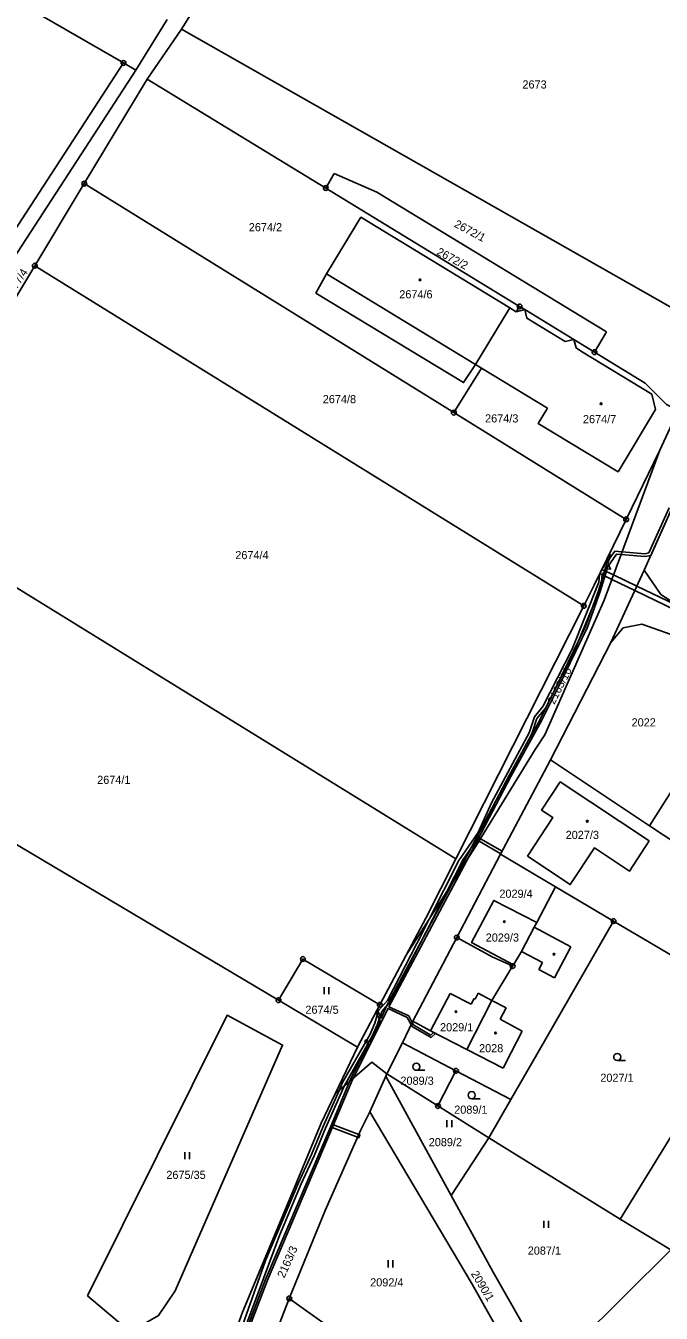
# Model space of a CAD drawing. Extents: x -562167 to -556918, y -1077891 to -1070763.
# Drawn here: x -560530 to -560397.3, y -1077297.1 to -1077028.4 of the extents above; entities that cross this region are included whole.
import ezdxf

# ---------------------------------------------------------------- set-up
doc = ezdxf.new("R2010")
doc.units = 0
for name, color, linetype in [('Hranice parcel', 7, 'Continuous'), ('Parcelní čísla', 7, 'Continuous'), ('Vnitřní kresba', 7, 'Continuous'), ('Věcná břemena k části', 7, 'Continuous'), ('Značky bodu BP', 7, 'Continuous'), ('Značky budov', 7, 'Continuous'), ('Značky kultur', 7, 'Continuous')]:
    doc.layers.add(name, color=color, linetype=linetype)

msp = doc.modelspace()

# ---------------------------------------------------------------- linework, layer by layer
at = {"layer": 'Hranice parcel'}
for p, q in [((-560666.78, -1076945.33), (-560509.57, -1077036.12)), ((-560497.46, -1077029.04), (-560470.37, -1076985.97)), ((-560500.46, -1077027.04), (-560506.97, -1077037.62)), ((-560504.6, -1077039.49), (-560497.46, -1077029.04)), ((-560569.74, -1077128.57), (-560509.57, -1077036.12)), ((-560506.97, -1077037.62), (-560567.13, -1077130.07)), ((-560509.57, -1077036.12), (-560506.97, -1077037.62)), ((-560517.76, -1077061.32), (-560504.6, -1077039.49)), ((-560467.33, -1077062.23), (-560504.6, -1077039.49)), ((-560467.33, -1077062.23), (-560465.6, -1077059.18)), ((-560528.09, -1077078.45), (-560517.76, -1077061.32)), ((-560517.76, -1077061.32), (-560440.58, -1077109.11)), ((-560426.85, -1077086.94), (-560467.33, -1077062.23)), ((-560558.69, -1077129.18), (-560528.09, -1077078.45)), ((-560413.44, -1077149.44), (-560528.09, -1077078.45)), ((-560436.04, -1077099.08), (-560428.89, -1077087.27)), ((-560428.89, -1077087.27), (-560427.55, -1077088.06)), ((-560427.55, -1077088.06), (-560426.85, -1077086.94)), ((-560425.78, -1077087.59), (-560426.85, -1077086.94)), ((-560415.52, -1077093.85), (-560425.78, -1077087.59)), ((-560411.2, -1077096.49), (-560415.52, -1077093.85)), ((-560408.66, -1077092.25), (-560411.2, -1077096.49)), ((-560434.82, -1077099.82), (-560436.04, -1077099.08)), ((-560440.58, -1077109.11), (-560434.82, -1077099.82)), ((-560385.1, -1077106.84), (-560400.84, -1077142.03)), ((-560440.58, -1077109.11), (-560404.58, -1077131.4)), ((-560397.56, -1077116.96), (-560393.7, -1077108.68)), ((-560404.58, -1077131.4), (-560397.56, -1077116.96)), ((-560440.19, -1077202.28), (-560558.69, -1077129.18)), ((-560400.84, -1077142.03), (-560407.8, -1077157.13)), ((-560413.44, -1077149.44), (-560440.19, -1077202.28)), ((-560407.8, -1077157.13), (-560420.38, -1077181.57)), ((-560399.69, -1077195.35), (-560379.99, -1077164.21)), ((-560582.75, -1077169.09), (-560477.2, -1077231.77)), ((-560420.38, -1077181.57), (-560399.69, -1077195.35)), ((-560399.69, -1077195.35), (-560386.2, -1077204.34)), ((-560430.82, -1077201.3), (-560439.96, -1077218.69)), ((-560430.82, -1077201.3), (-560419.31, -1077208.1)), ((-560419.31, -1077208.1), (-560423.27, -1077215.57)), ((-560419.31, -1077208.1), (-560407.21, -1077215.25)), ((-560378.15, -1077232.42), (-560407.21, -1077215.25)), ((-560439.96, -1077218.69), (-560449.14, -1077236.16)), ((-560456.04, -1077232.72), (-560450.55, -1077222.38)), ((-560428.12, -1077224.35), (-560428.3, -1077224.65)), ((-560477.2, -1077231.77), (-560460.73, -1077241.55)), ((-560460.73, -1077241.55), (-560456.04, -1077232.72)), ((-560405.86, -1077277.46), (-560378.15, -1077232.42)), ((-560449.14, -1077236.16), (-560451.3, -1077240.67)), ((-560460.73, -1077241.55), (-560465.35, -1077251.31)), ((-560454.56, -1077247.14), (-560451.3, -1077240.67)), ((-560451.3, -1077240.67), (-560440.13, -1077246.5)), ((-560454.81, -1077247.63), (-560458.13, -1077255.1)), ((-560454.56, -1077247.14), (-560454.81, -1077247.63)), ((-560454.81, -1077247.63), (-560441.13, -1077272.55)), ((-560443.89, -1077253.84), (-560454.56, -1077247.14)), ((-560440.13, -1077246.5), (-560443.89, -1077253.84)), ((-560440.13, -1077246.5), (-560428.67, -1077252.48)), ((-560428.67, -1077252.48), (-560433.29, -1077260.5)), ((-560443.89, -1077253.84), (-560433.29, -1077260.5)), ((-560433.29, -1077260.5), (-560441.13, -1077272.55)), ((-560433.29, -1077260.5), (-560405.86, -1077277.46)), ((-560405.86, -1077277.46), (-560395.28, -1077283.84)), ((-560420.65, -1077309.03), (-560395.28, -1077283.84)), ((-560414.41, -1077337.21), (-560474.94, -1077294.03))]:
    msp.add_line(p, q, dxfattribs=at)
for points in [[(-560497.46, -1077029.04), (-560394.94, -1077087.31), (-560386.68, -1077085.02), (-560380.96, -1077079.72)], [(-560465.6, -1077059.18), (-560456.69, -1077063.09), (-560408.66, -1077092.25)], [(-560436.04, -1077099.08), (-560438.55, -1077102.84), (-560469.37, -1077084.16), (-560467.15, -1077080.14), (-560459.97, -1077068.34), (-560428.89, -1077087.27)], [(-560415.52, -1077093.85), (-560415.05, -1077095.61), (-560413.93, -1077096.36), (-560399.24, -1077105.25), (-560398.43, -1077108.49), (-560406.27, -1077121.44), (-560422.98, -1077111.38), (-560421.04, -1077108.16), (-560434.82, -1077099.82)], [(-560393.7, -1077108.68), (-560396.15, -1077107.42), (-560400.64, -1077102.93), (-560411.2, -1077096.49)], [(-560450.55, -1077222.38), (-560435.62, -1077199.08), (-560423.59, -1077179.46), (-560421.54, -1077176.39), (-560409.16, -1077148.24), (-560397.56, -1077116.96)], [(-560413.44, -1077149.44), (-560411.25, -1077145.12), (-560404.58, -1077131.4)], [(-560400.84, -1077142.03), (-560397.32, -1077147.05), (-560390.49, -1077151.43)], [(-560379.99, -1077164.21), (-560392.82, -1077156.29), (-560401.31, -1077153.27), (-560405.23, -1077154.04), (-560407.8, -1077157.13)], [(-560420.38, -1077181.57), (-560421.06, -1077182.9), (-560430.82, -1077201.3)], [(-560425.17, -1077201.68), (-560419.9, -1077193.62), (-560422.24, -1077192.07), (-560418.34, -1077186.19), (-560399.78, -1077198.52), (-560403.92, -1077204.84), (-560411.21, -1077199.98), (-560416.26, -1077207.64), (-560425.17, -1077201.68)], [(-560450.55, -1077222.38), (-560446.45, -1077214.65), (-560440.19, -1077202.28)], [(-560423.27, -1077215.57), (-560432.2, -1077210.92), (-560436.86, -1077219.73), (-560428.12, -1077224.35)], [(-560407.21, -1077215.25), (-560424.3, -1077244.9), (-560428.67, -1077252.48)], [(-560423.27, -1077215.57), (-560423.79, -1077216.55), (-560426.45, -1077221.59), (-560428.12, -1077224.35)], [(-560428.3, -1077224.65), (-560428.7, -1077224.46), (-560432.57, -1077222.68), (-560439.96, -1077218.69)], [(-560477.2, -1077231.77), (-560472.1, -1077223.17), (-560456.04, -1077232.72)], [(-560428.3, -1077224.65), (-560432.62, -1077231.82), (-560437.87, -1077242.08), (-560445.44, -1077238.18), (-560449.14, -1077236.16)], [(-560517.07, -1077293.46), (-560487.93, -1077234.9), (-560476.36, -1077241.15), (-560498.77, -1077292.45), (-560502.28, -1077297.55), (-560506.26, -1077299.91), (-560509.96, -1077299.45), (-560517.07, -1077293.46)], [(-560454.56, -1077247.14), (-560457.69, -1077244.71), (-560465.35, -1077251.31)], [(-560465.35, -1077251.31), (-560468.26, -1077257.45), (-560474.53, -1077272.51), (-560484.74, -1077296.9), (-560493.07, -1077320.13)], [(-560458.13, -1077255.1), (-560460.01, -1077258.83), (-560467.47, -1077275.63), (-560474.94, -1077294.03)], [(-560458.13, -1077255.1), (-560436.73, -1077291.05), (-560420.56, -1077319.89), (-560416.33, -1077333.28), (-560414.41, -1077337.21)], [(-560441.13, -1077272.55), (-560432.35, -1077288.56), (-560420.65, -1077309.03)], [(-560474.94, -1077294.03), (-560477.18, -1077299.78), (-560483.8, -1077318.71)]]:
    msp.add_lwpolyline(points, dxfattribs=at)
at = {"layer": 'Vnitřní kresba'}
for p, q in [((-560467.15, -1077080.14), (-560436.04, -1077099.08)), ((-560427.55, -1077088.06), (-560425.78, -1077087.59)), ((-560423.79, -1077216.55), (-560416.14, -1077220.62)), ((-560419.53, -1077227.1), (-560416.14, -1077220.62)), ((-560426.45, -1077221.59), (-560422.08, -1077223.91)), ((-560422.79, -1077225.33), (-560422.08, -1077223.91)), ((-560422.79, -1077225.33), (-560419.53, -1077227.1)), ((-560445.44, -1077238.18), (-560441.36, -1077230.39)), ((-560441.36, -1077230.39), (-560436.95, -1077232.56)), ((-560436.95, -1077232.56), (-560436.35, -1077231.41)), ((-560436.35, -1077231.41), (-560436.13, -1077231.52)), ((-560436.13, -1077231.52), (-560435.5, -1077230.32)), ((-560435.5, -1077230.32), (-560432.62, -1077231.82)), ((-560432.62, -1077231.82), (-560429.67, -1077233.37)), ((-560430.91, -1077235.74), (-560429.67, -1077233.37)), ((-560430.91, -1077235.74), (-560426.33, -1077238.25)), ((-560428.59, -1077242.65), (-560426.33, -1077238.25)), ((-560437.87, -1077242.08), (-560430.29, -1077245.98)), ((-560430.29, -1077245.98), (-560428.59, -1077242.65))]:
    msp.add_line(p, q, dxfattribs=at)
msp.add_lwpolyline([(-560425.78, -1077087.59), (-560425.32, -1077089.41), (-560417.31, -1077094.25), (-560415.52, -1077093.85)], dxfattribs=at)
at = {"layer": 'Věcná břemena k části'}
for points in [[(-560486.1, -1077305.37), (-560477.02, -1077280.87), (-560472.44, -1077270.1), (-560469.77, -1077264.23), (-560467.36, -1077258.48), (-560463.49, -1077249.71), (-560457.62, -1077239.25), (-560456.49, -1077236.79), (-560455.59, -1077234.09), (-560453.95, -1077232.15), (-560447.77, -1077220.2), (-560442.21, -1077209.37), (-560438.63, -1077202.38), (-560434.94, -1077197.04), (-560432.16, -1077190.82), (-560424.26, -1077176.16), (-560423.22, -1077172.94), (-560421.45, -1077170.82), (-560415.34, -1077158.75), (-560409.8, -1077145.4), (-560409.58, -1077142.94), (-560406.63, -1077138.65), (-560405.63, -1077138.73), (-560400.65, -1077139.17), (-560399.46, -1077138.95), (-560385.1, -1077106.84)], [(-560395.62, -1077128.99), (-560399.85, -1077138.41), (-560400.68, -1077138.56), (-560405.42, -1077138.15), (-560406.92, -1077138.02), (-560409.59, -1077141.7), (-560410.18, -1077142.91), (-560410.32, -1077144.52), (-560415.89, -1077158.5), (-560421.96, -1077170.49), (-560423.76, -1077172.64), (-560424.82, -1077175.93), (-560432.69, -1077190.55), (-560435.47, -1077196.75), (-560439.52, -1077202.61), (-560445.73, -1077214.86), (-560448.3, -1077219.93), (-560454.45, -1077231.81), (-560456.3, -1077233.88), (-560457.05, -1077236.58), (-560458.15, -1077238.97), (-560463.82, -1077248.96), (-560464.55, -1077250.62), (-560467.92, -1077258.24), (-560470.32, -1077263.99), (-560472.99, -1077269.86), (-560479.9, -1077286.1), (-560486.66, -1077305.17)]]:
    msp.add_lwpolyline(points, dxfattribs=at)
for points in [[(-560440.65, -1077206.93), (-560437.94, -1077202.71), (-560428.65, -1077185.08), (-560422.22, -1077173.33), (-560418.75, -1077166.37), (-560412.68, -1077153.91), (-560410, -1077146.46), (-560408.55, -1077141.72), (-560407.83, -1077141.77), (-560408.43, -1077140.57), (-560407.84, -1077138.82), (-560408.15, -1077138.73), (-560408.58, -1077139.64), (-560408.86, -1077140.59), (-560408.51, -1077141.32), (-560408.84, -1077141.29), (-560410.38, -1077146.33), (-560413.05, -1077153.75), (-560419.1, -1077166.2), (-560422.57, -1077173.15), (-560429, -1077184.89), (-560438.97, -1077203.8)], [(-560407.56, -1077143.93), (-560407.22, -1077143), (-560409.65, -1077141.83), (-560410.08, -1077142.72)], [(-560407.22, -1077143), (-560407.56, -1077143.93), (-560402.78, -1077146.24), (-560402.37, -1077145.34)], [(-560385.78, -1077154.44), (-560390.49, -1077151.43), (-560392.78, -1077149.96), (-560402.37, -1077145.34), (-560402.78, -1077146.24)], [(-560434.99, -1077198.05), (-560435.37, -1077197.83), (-560435.65, -1077198.37), (-560435.3, -1077198.57), (-560430.76, -1077201.18), (-560430.47, -1077200.65)], [(-560461.97, -1077247.8), (-560462.36, -1077248.73), (-560461.68, -1077248.15), (-560454.31, -1077233.47), (-560450.29, -1077235.35), (-560449.47, -1077236.84), (-560449.25, -1077236.4), (-560450, -1077235.04), (-560454.13, -1077233.12), (-560437.94, -1077202.71), (-560440.65, -1077206.93), (-560454.64, -1077233.03), (-560455.76, -1077235.53), (-560456.61, -1077233.8), (-560456.84, -1077234.23), (-560455.99, -1077235.98), (-560458.2, -1077240.49), (-560458.95, -1077240.06), (-560459.14, -1077240.4), (-560458.38, -1077240.85)], [(-560448.92, -1077236.99), (-560449.25, -1077236.4), (-560449.47, -1077236.84), (-560449.22, -1077237.29), (-560445.29, -1077239.52), (-560444.43, -1077238.7), (-560444.81, -1077238.51), (-560445.35, -1077239.03)], [(-560484.61, -1077302.4), (-560492.31, -1077323.94), (-560492.16, -1077324.71), (-560484.24, -1077302.54), (-560479.52, -1077290.21), (-560465.77, -1077257.91), (-560461.68, -1077248.15), (-560462.36, -1077248.73), (-560466.13, -1077257.75), (-560479.89, -1077290.06)], [(-560460.68, -1077260.35), (-560460.44, -1077259.8), (-560465.72, -1077257.8), (-560465.96, -1077258.35)], [(-560460.44, -1077259.8), (-560460.68, -1077260.35), (-560460.4, -1077260.46), (-560460.18, -1077259.9)]]:
    msp.add_lwpolyline(points, close=True, dxfattribs=at)
at = {"layer": 'Značky bodu BP'}
for centre, radius in [((-560509.57, -1077036.12), 0.5), ((-560509.57, -1077036.12), 0.0303), ((-560517.76, -1077061.32), 0.5), ((-560517.76, -1077061.32), 0.0303), ((-560467.33, -1077062.23), 0.5), ((-560467.33, -1077062.23), 0.0303), ((-560528.09, -1077078.45), 0.5), ((-560528.09, -1077078.45), 0.0303), ((-560426.85, -1077086.94), 0.5), ((-560426.85, -1077086.94), 0.0303), ((-560411.2, -1077096.49), 0.5), ((-560411.2, -1077096.49), 0.0303), ((-560440.58, -1077109.11), 0.5), ((-560440.58, -1077109.11), 0.0303), ((-560404.58, -1077131.4), 0.5), ((-560404.58, -1077131.4), 0.0303), ((-560413.44, -1077149.44), 0.5), ((-560413.44, -1077149.44), 0.0303), ((-560407.21, -1077215.25), 0.5), ((-560407.21, -1077215.25), 0.0303), ((-560439.96, -1077218.69), 0.5), ((-560439.96, -1077218.69), 0.0303), ((-560472.1, -1077223.17), 0.5), ((-560472.1, -1077223.17), 0.0303), ((-560428.3, -1077224.65), 0.5), ((-560428.3, -1077224.65), 0.0303), ((-560477.2, -1077231.77), 0.5), ((-560477.2, -1077231.77), 0.0303), ((-560456.04, -1077232.72), 0.5), ((-560456.04, -1077232.72), 0.0303), ((-560440.13, -1077246.5), 0.5), ((-560440.13, -1077246.5), 0.0303), ((-560443.89, -1077253.84), 0.5), ((-560443.89, -1077253.84), 0.0303), ((-560474.94, -1077294.03), 0.5), ((-560474.94, -1077294.03), 0.0303)]:
    msp.add_circle(centre, radius, dxfattribs=at)
at = {"layer": 'Značky budov'}
for centre in [(-560447.64, -1077081.4), (-560409.81, -1077107.26), (-560412.71, -1077194.41), (-560430.02, -1077215.38), (-560419.65, -1077222.16), (-560440.11, -1077234.15), (-560431.87, -1077238.6)]:
    msp.add_circle(centre, 0.175, dxfattribs=at)
at = {"layer": 'Značky kultur'}
for p, q in [((-560467.68, -1077230.51), (-560467.68, -1077229.01)), ((-560466.68, -1077230.51), (-560466.68, -1077229.01)), ((-560406.44, -1077244.37), (-560404.69, -1077244.37)), ((-560448.41, -1077246.4), (-560446.66, -1077246.4)), ((-560436.85, -1077252.33), (-560435.1, -1077252.33)), ((-560442.02, -1077258.28), (-560442.02, -1077256.78)), ((-560441.02, -1077258.28), (-560441.02, -1077256.78)), ((-560496.79, -1077264.96), (-560496.79, -1077263.46)), ((-560495.79, -1077264.96), (-560495.79, -1077263.46)), ((-560421.8, -1077279.29), (-560421.8, -1077277.79)), ((-560420.8, -1077279.29), (-560420.8, -1077277.79)), ((-560454.32, -1077287.55), (-560454.32, -1077286.05)), ((-560453.32, -1077287.55), (-560453.32, -1077286.05))]:
    msp.add_line(p, q, dxfattribs=at)
for centre in [(-560448.41, -1077245.65), (-560406.44, -1077243.62), (-560436.85, -1077251.58)]:
    msp.add_circle(centre, 0.75, dxfattribs=at)

# ---------------------------------------------------------------- texts
at = {"layer": 'Parcelní čísla'}
for s, p in [('2673', (-560426.25, -1077041.46)), ('2674/2', (-560483.4, -1077071.25)), ('2674/6', (-560451.97, -1077085.26)), ('2674/8', (-560467.95, -1077107.14)), ('2674/3', (-560434.05, -1077111.17)), ('2674/7', (-560413.61, -1077111.32)), ('2674/4', (-560486.22, -1077139.7)), ('2022', (-560403.45, -1077174.61)), ('2674/1', (-560515.07, -1077186.61)), ('2027/3', (-560417.22, -1077198.11)), ('2029/4', (-560431.06, -1077210.38)), ('2029/3', (-560433.92, -1077219.53)), ('2674/5', (-560471.58, -1077234.6)), ('2029/1', (-560443.46, -1077238.26)), ('2028', (-560435.31, -1077242.63)), ('2089/3', (-560451.73, -1077249.42)), ('2027/1', (-560409.98, -1077248.8)), ('2089/1', (-560440.5, -1077255.46)), ('2089/2', (-560445.82, -1077262.24)), ('2675/35', (-560500.62, -1077269.07)), ('2087/1', (-560425.14, -1077284.89)), ('2092/4', (-560458.05, -1077291.51))]:
    msp.add_text(s, height=1.7, dxfattribs=at).set_placement(p)
for s, rotation, p in [('2672/1', 332, (-560440.66, -1077070.26)), ('2672/2', 332, (-560444.33, -1077076.06)), ('2677/4', 57, (-560533.25, -1077085.6)), ('2163/10', 63, (-560419.59, -1077170.15)), ('2163/3', 66, (-560475.99, -1077289.89)), ('2090/1', 301, (-560437.07, -1077288.86))]:
    msp.add_text(s, height=1.7, rotation=rotation, dxfattribs=at).set_placement(p)

doc.saveas('drawing.dxf')
